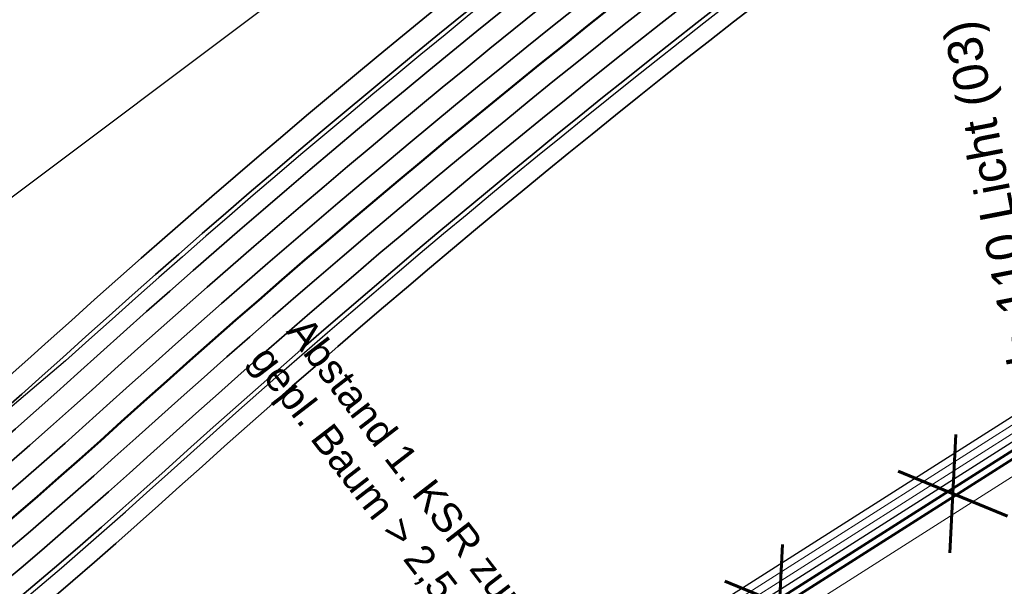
# Model space of a CAD drawing. Header units: metres. Extents: x -502 to 161, y -108 to 174.
# Tile 253 of 656: x -238.49 to -231.7, y -5.18 to -1.27. Entities that reach past the tile are written whole.
import ezdxf

# ---------------------------------------------------------------- set-up
doc = ezdxf.new("R2010")
doc.units = ezdxf.units.M
doc.header["$LTSCALE"] = 0.1
doc.linetypes.add('102', pattern=[101.6, 101.6, 0])
doc.layers.add('BRI31-005.05-5p02-Koordinierung Lageplan 4. BA ZOB West 2022-06-15', color=7, linetype='Continuous')
doc.layers.add('BRI31-005.06-5f07-Koordinierung Lageplan 4. BA ZOB Fernbusbahnh', color=7, linetype='Continuous')
doc.styles.add('Arial', font='arial.ttf')
doc.styles.add('Txt', font='txt_____.ttf')

msp = doc.modelspace()

# ---------------------------------------------------------------- linework, layer by layer
at = {"layer": 'BRI31-005.05-5p02-Koordinierung Lageplan 4. BA ZOB West 2022-06-15', "color": 250, "linetype": '102', "lineweight": 13, "true_color": 0x333333, "transparency": 33554687, "flags": 128}
for points in [[(-388.3711, -27.044), (-388.1111, -26.768), (-387.3021, -26.275), (-386.2901, -26.082), (-385.8951, -26.127), (-384.3321, -25.57), (-381.3501, -25.097), (-378.3751, -24.538), (-375.3391, -23.899), (-372.3621, -23.298), (-369.3961, -22.758), (-366.3091, -22.197), (-363.2291, -21.717), (-360.3071, -21.198), (-357.3051, -20.667), (-354.3051, -20.316), (-351.2821, -19.906), (-348.1491, -19.515), (-345.1741, -19.305), (-342.7761, -19.47), (-341.9801, -19.45), (-340.9081, -19.5), (-338.1101, -19.66), (-335.9611, -20.016), (-332.9441, -20.376), (-329.9471, -20.756), (-326.8811, -21.187), (-323.9021, -21.707), (-320.9621, -22.185), (-317.9051, -22.355), (-314.8601, -22.515), (-311.8991, -22.485), (-308.6741, -22.425), (-305.6461, -22.465), (-302.5931, -22.575), (-299.7291, -22.635), (-296.6871, -22.665), (-294.8361, -22.725), (-293.8261, -22.765), (-292.2421, -22.815), (-291.0111, -22.795), (-288.1261, -22.975), (-285.1201, -23.045), (-282.0401, -22.925), (-278.7471, -22.955), (-275.8171, -22.695), (-272.7271, -22.426), (-270.0311, -21.958), (-266.8101, -21.21), (-263.9691, -20.462), (-260.8811, -19.437), (-258.2421, -18.259), (-256.2691, -17.471), (-247.4081, -12.827), (-247.3801, -12.81), (-246.5931, -12.34), (-245.9071, -11.928), (-244.8661, -11.346), (-242.3171, -10.014), (-239.4721, -8.553), (-236.8871, -7.336), (-229.0131, -2.331), (-226.5791, -0.808), (-224.2461, 1.223), (-219.6451, 5.111), (-217.3171, 7.193), (-214.8151, 9.189), (-212.5341, 10.929), (-209.7971, 13.145), (-209.2361, 13.621), (-208.6251, 14.269), (-207.8561, 14.714), (-205.6521, 16.886), (-203.1891, 18.836), (-200.8911, 20.806), (-198.5211, 22.65), (-196.0841, 24.4), (-193.6921, 26.24), (-185.8871, 31.377), (-183.1941, 32.719), (-180.4431, 33.701), (-177.6441, 34.533), (-174.8691, 35.205), (-172.6601, 35.494), (-172.6341, 35.296)], [(-172.6341, 35.296), (-174.8331, 35.009), (-177.5921, 34.339), (-180.3811, 33.511), (-183.1161, 32.535), (-185.7871, 31.203), (-193.5761, 26.076), (-195.9641, 24.24), (-198.4011, 22.49), (-200.7651, 20.652), (-203.0611, 18.682), (-205.5201, 16.736), (-207.7341, 14.554), (-208.4991, 14.111), (-209.0981, 13.475), (-209.6691, 12.991), (-212.4101, 10.771), (-214.6911, 9.031), (-217.1871, 7.041), (-219.5131, 4.961), (-224.1161, 1.071), (-226.4591, -0.97), (-228.9071, -2.501), (-236.7911, -7.512), (-239.3841, -8.733), (-242.2251, -10.192), (-244.7701, -11.522), (-245.8071, -12.102), (-246.4911, -12.512), (-247.2761, -12.98), (-247.3081, -13.001), (-256.1851, -17.653), (-258.1641, -18.443), (-260.8091, -19.623), (-263.9111, -20.654), (-266.7621, -21.404), (-269.9911, -22.154), (-272.7011, -22.624), (-275.7991, -22.895), (-278.7391, -23.155), (-282.0381, -23.125), (-285.1181, -23.245), (-288.1341, -23.175), (-291.0151, -22.995), (-292.2441, -23.015), (-293.8341, -22.965), (-294.8441, -22.925), (-296.6911, -22.865), (-299.7331, -22.835), (-302.5991, -22.775), (-305.6501, -22.665), (-308.6741, -22.625), (-311.8971, -22.685), (-314.8641, -22.715), (-317.9151, -22.555), (-320.9841, -22.385), (-323.9361, -21.905), (-326.9131, -21.385), (-329.9731, -20.954), (-332.9681, -20.574), (-335.9891, -20.214), (-338.1321, -19.86), (-340.9181, -19.7), (-341.9821, -19.65), (-342.7801, -19.67), (-345.1741, -19.505), (-348.1291, -19.715), (-351.2561, -20.104), (-354.2791, -20.514), (-357.2751, -20.865), (-360.2731, -21.394), (-363.1971, -21.915), (-366.2751, -22.395), (-369.3601, -22.954), (-372.3241, -23.494), (-375.2991, -24.095), (-378.3351, -24.734), (-381.3161, -25.295), (-384.2821, -25.764), (-385.8711, -26.331), (-386.2821, -26.284), (-387.2281, -26.465), (-387.9831, -26.924), (-388.2471, -27.204)], [(-173.4671, 35.136), (-174.8231, 34.959), (-177.5781, 34.291), (-180.3651, 33.463), (-183.0961, 32.489), (-185.7631, 31.159), (-193.5461, 26.036), (-195.9341, 24.2), (-198.3711, 22.45), (-200.7331, 20.614), (-203.0291, 18.644), (-205.4861, 16.698), (-207.7041, 14.514), (-208.4671, 14.071), (-209.0641, 13.439), (-209.6371, 12.953), (-212.3801, 10.731), (-214.6611, 8.991), (-217.1551, 7.003), (-219.4811, 4.923), (-224.0841, 1.033), (-226.4291, -1.01), (-228.8811, -2.543), (-236.7671, -7.556), (-239.3621, -8.777), (-242.2021, -10.236), (-244.7461, -11.566), (-245.7811, -12.146), (-246.4651, -12.554), (-247.2481, -13.021), (-247.2801, -13.044), (-256.1651, -17.699), (-258.1441, -18.489), (-260.7911, -19.669), (-263.8971, -20.702), (-266.7501, -21.452), (-269.9811, -22.204), (-272.6951, -22.674), (-275.7951, -22.945), (-278.7371, -23.205), (-282.0381, -23.175), (-285.1181, -23.295), (-288.1361, -23.225), (-291.0171, -23.045), (-292.2441, -23.065), (-293.8361, -23.015), (-294.8461, -22.975), (-296.6931, -22.915), (-299.7331, -22.885), (-302.6011, -22.825), (-305.6521, -22.715), (-308.6741, -22.675), (-311.8971, -22.735), (-314.8661, -22.765), (-317.9171, -22.605), (-320.9901, -22.435), (-323.9441, -21.955), (-326.9211, -21.435), (-329.9791, -21.004), (-332.9741, -20.624), (-335.9951, -20.264), (-338.1431, -19.909), (-338.1111, -19.711), (-335.9671, -20.066), (-332.9501, -20.426), (-329.9531, -20.806), (-326.8891, -21.237), (-323.9101, -21.757), (-320.9681, -22.235), (-317.9071, -22.405), (-314.8621, -22.565), (-311.8991, -22.535), (-308.6741, -22.475), (-305.6481, -22.515), (-302.5951, -22.625), (-299.7291, -22.685), (-296.6891, -22.715), (-294.8381, -22.775), (-293.8281, -22.815), (-292.2421, -22.865), (-291.0131, -22.845), (-288.1281, -23.025), (-285.1201, -23.095), (-282.0401, -22.975), (-278.7451, -23.005), (-275.8131, -22.745), (-272.7211, -22.476), (-270.0211, -22.008), (-266.7981, -21.258), (-263.9551, -20.51), (-260.8631, -19.483), (-258.2221, -18.305), (-256.2491, -17.517), (-247.3841, -12.872), (-247.3561, -12.853), (-246.5671, -12.382), (-245.8811, -11.972), (-244.8421, -11.39), (-242.2941, -10.058), (-239.4501, -8.597), (-236.8631, -7.38), (-228.9871, -2.373), (-226.5491, -0.848), (-224.2141, 1.185), (-219.6131, 5.073), (-217.2851, 7.155), (-214.7851, 9.149), (-212.5041, 10.889), (-209.7651, 13.107), (-209.2021, 13.585), (-208.5931, 14.229), (-207.8261, 14.674), (-205.6181, 16.848), (-203.1571, 18.798), (-200.8591, 20.768), (-198.4911, 22.61), (-196.0541, 24.36), (-193.6621, 26.2), (-185.8631, 31.333), (-183.1741, 32.673), (-180.4271, 33.653), (-177.6301, 34.485), (-174.8591, 35.155), (-173.4931, 35.334), (-173.4671, 35.136)], [(-245.8581, -12.016), (-244.8171, -11.434), (-242.2701, -10.102), (-239.4281, -8.642), (-236.8391, -7.424), (-228.9611, -2.415), (-226.5191, -0.888), (-224.1811, 1.147), (-219.5801, 5.035), (-217.2531, 7.118), (-214.7541, 9.11), (-212.4731, 10.849), (-209.7331, 13.069), (-209.5751, 12.875), (-212.3191, 10.653), (-214.6001, 8.912), (-217.0911, 6.926), (-219.4161, 4.847), (-224.0191, 0.957), (-226.3691, -1.09), (-228.8271, -2.627), (-236.7191, -7.644), (-239.3181, -8.866), (-242.1541, -10.324), (-244.6991, -11.654), (-245.7361, -12.234), (-245.8581, -12.016)]]:
    msp.add_lwpolyline(points, dxfattribs=at)
at = {"layer": 'BRI31-005.05-5p02-Koordinierung Lageplan 4. BA ZOB West 2022-06-15', "color": 250, "linetype": 'Continuous', "lineweight": 25, "true_color": 0x333333, "transparency": 33554687, "flags": 128}
for points in [[(-239.4721, -8.553), (-236.8871, -7.336), (-229.0131, -2.331), (-226.5791, -0.808), (-224.2461, 1.223), (-219.6451, 5.111), (-217.3171, 7.193), (-214.8151, 9.189), (-212.5341, 10.929), (-209.7971, 13.145), (-209.2361, 13.621), (-208.6251, 14.269), (-207.8561, 14.714), (-205.6521, 16.886), (-203.1891, 18.836), (-200.8911, 20.806), (-198.5211, 22.65), (-196.0841, 24.4), (-193.6921, 26.24), (-185.8871, 31.377), (-183.1941, 32.719), (-180.4431, 33.701), (-177.6441, 34.533)], [(-177.5921, 34.339), (-180.3811, 33.511), (-183.1161, 32.535), (-185.7871, 31.203), (-193.5761, 26.076), (-195.9641, 24.24), (-198.4011, 22.49), (-200.7651, 20.652), (-203.0611, 18.682), (-205.5201, 16.736), (-207.7341, 14.554), (-208.4991, 14.111), (-209.0981, 13.475), (-209.6691, 12.991), (-212.4101, 10.771), (-214.6911, 9.031), (-217.1871, 7.041), (-219.5131, 4.961), (-224.1161, 1.071), (-226.4591, -0.97), (-228.9071, -2.501), (-236.7911, -7.512), (-239.3841, -8.733)]]:
    msp.add_lwpolyline(points, dxfattribs=at)
at = {"layer": 'BRI31-005.05-5p02-Koordinierung Lageplan 4. BA ZOB West 2022-06-15', "color": 1, "linetype": 'Continuous', "lineweight": 25, "true_color": 0xff0000, "transparency": 33554687, "flags": 128}
msp.add_lwpolyline([(-208.5301, 14.15), (-209.1331, 13.512), (-209.7011, 13.03), (-212.4421, 10.81), (-214.7231, 9.07), (-217.2201, 7.079), (-219.5471, 4.998), (-224.1491, 1.109), (-226.4891, -0.929), (-228.9341, -2.458), (-236.8151, -7.468), (-239.4061, -8.687), (-242.2481, -10.147), (-244.7941, -11.478), (-245.8311, -12.059), (-246.5161, -12.468), (-247.3021, -12.937), (-247.3321, -12.958), (-256.2071, -17.608)], dxfattribs=at)
at = {"layer": 'BRI31-005.05-5p02-Koordinierung Lageplan 4. BA ZOB West 2022-06-15', "color": 3, "linetype": 'Continuous', "lineweight": 50, "true_color": 0x00ff00, "transparency": 33554687, "flags": 128}
for points in [[(-208.9481, 13.562), (-209.0091, 13.498), (-209.0641, 13.439), (-209.1601, 13.358), (-209.3871, 13.165), (-209.6701, 12.991), (-212.4111, 10.771), (-214.6921, 9.031), (-217.1881, 7.041), (-219.5141, 4.96), (-224.1161, 1.071), (-226.4591, -0.969), (-228.9071, -2.5), (-236.7911, -7.512), (-239.3841, -8.732), (-242.2241, -10.191), (-244.7701, -11.522), (-245.8091, -12.103), (-245.9411, -12.171)], [(-208.8891, 13.479), (-208.9361, 13.429), (-208.9951, 13.366), (-209.0951, 13.282), (-209.3281, 13.084), (-209.6371, 12.953), (-212.3801, 10.732), (-214.6611, 8.992), (-217.1561, 7.003), (-219.4811, 4.922), (-224.0831, 1.033), (-226.4291, -1.009), (-228.8801, -2.542), (-236.7671, -7.556), (-239.3621, -8.777), (-242.2011, -10.235), (-244.7461, -11.566), (-245.7851, -12.147)]]:
    msp.add_lwpolyline(points, dxfattribs=at)
at = {"layer": 'BRI31-005.05-5p02-Koordinierung Lageplan 4. BA ZOB West 2022-06-15', "color": 3, "linetype": 'Continuous', "lineweight": 35, "true_color": 0x00ff00, "transparency": 33554687, "flags": 128}
for points in [[(-279.4058, -30.9235), (-270.9467, -26.7095, 0.095997), (-268.1607, -24.5758, -0.065942), (-264.8207, -21.6858, 0.025186), (-260.4856, -18.5119), (-255.5271, -14.4822, -0.005996), (-254.9201, -14.0009, -0.059186), (-248.3852, -10.0817, 0.078462), (-238.2914, -3.4889), (-238.2914, -3.4889, -0.100623), (-214.8444, 10.3949), (-214.8444, 10.3949), (-211.177, 9.7003), (-205.5504, 1.4442)], [(-205.711, 1.4137), (-211.266, 9.5645), (-214.833, 10.2401), (-214.833, 10.2401, 0.100475), (-238.1908, -3.6002), (-238.1908, -3.6002, -0.078462), (-248.3237, -10.2185), (-248.3237, -10.2185, 0.059186), (-254.8284, -14.1195), (-254.8284, -14.1195), (-254.8284, -14.1195, 0.005996), (-255.4325, -14.5986), (-255.4325, -14.5986), (-260.391, -18.6283, -0.025186), (-264.7383, -21.8111), (-264.7383, -21.8111, 0.065942), (-268.0485, -24.6753), (-268.0485, -24.6753), (-268.0485, -24.6753, -0.095997), (-270.8799, -26.8438), (-270.8799, -26.8438), (-279.3404, -31.0585)], [(-311.2459, -44.722), (-303.6354, -41.8968), (-298.4404, -39.6095), (-284.9949, -33.8889), (-279.275, -31.1935), (-270.813, -26.978, 0.095997), (-267.9364, -24.7749), (-267.9364, -24.7749, -0.065942), (-264.6559, -21.9364), (-264.6559, -21.9364, 0.025186), (-260.2964, -18.7447), (-255.3379, -14.715, -0.005996), (-254.7366, -14.2381), (-254.7366, -14.2381, -0.059186), (-248.2623, -10.3553), (-248.2623, -10.3553, 0.078462), (-238.0902, -3.7115), (-238.0902, -3.7115, -0.100327), (-214.8215, 10.0853), (-214.8215, 10.0853), (-211.3549, 9.4287), (-205.8717, 1.3831)], [(-206.0324, 1.3525), (-211.4439, 9.2929), (-214.81, 9.9304), (-214.81, 9.9304, 0.100178), (-237.9896, -3.8227), (-237.9896, -3.8227, -0.078462), (-248.2009, -10.4922), (-248.2009, -10.4922, 0.059186), (-254.6448, -14.3568), (-254.6448, -14.3568), (-254.6448, -14.3568, 0.005996), (-255.2433, -14.8314), (-255.2433, -14.8314), (-260.2018, -18.8611), (-260.2018, -18.8611, -0.025186), (-264.5735, -22.0618), (-264.5735, -22.0618), (-264.5735, -22.0618, 0.065942), (-267.8242, -24.8745), (-267.8242, -24.8745), (-267.8242, -24.8745, -0.095997), (-270.7461, -27.1123), (-270.7461, -27.1123), (-279.2096, -31.3285)], [(-279.1442, -31.4635), (-270.6792, -27.2466, 0.095997), (-267.712, -24.974), (-267.712, -24.974, -0.065942), (-264.4911, -22.1871), (-264.4911, -22.1871, 0.025186), (-260.1072, -18.9775), (-255.1487, -14.9478, -0.005996), (-254.553, -14.4754, -0.059186), (-248.1394, -10.629), (-248.1394, -10.629, 0.078462), (-237.889, -3.934), (-237.889, -3.934), (-237.889, -3.934, -0.100028), (-214.7984, 9.7756), (-214.7984, 9.7756), (-211.5329, 9.1571), (-206.1931, 1.3219)], [(-206.5145, 1.2608), (-211.7108, 8.8854), (-214.7752, 9.4658, 0.099728), (-237.6878, -4.1565, -0.078462), (-248.0165, -10.9027, 0.059186), (-254.3694, -14.7127, 0.005996), (-254.9595, -15.1806), (-259.918, -19.2103, -0.025186), (-264.3263, -22.4378, 0.065942), (-267.4876, -25.1732), (-267.4876, -25.1732, -0.095997), (-270.5454, -27.5151), (-270.5454, -27.5151), (-279.0133, -31.7335)], [(-278.9479, -31.8684), (-270.4786, -27.6493), (-270.4786, -27.6493, 0.095997), (-267.3754, -25.2727), (-267.3754, -25.2727, -0.065942), (-264.2439, -22.5631), (-264.2439, -22.5631, 0.025186), (-259.8234, -19.3267), (-259.8234, -19.3267), (-254.8649, -15.297, -0.005996), (-254.2777, -14.8313), (-254.2777, -14.8313, -0.059186), (-247.9551, -11.0396), (-247.9551, -11.0396, 0.078462), (-237.5872, -4.2677), (-237.5872, -4.2677, -0.099577), (-214.7635, 9.311), (-214.7635, 9.311), (-211.7997, 8.7496), (-206.6752, 1.2302)], [(-206.8358, 1.1996), (-211.8887, 8.6138), (-214.7518, 9.1561), (-214.7518, 9.1561, 0.099425), (-237.4866, -4.379), (-237.4866, -4.379, -0.078462), (-247.8937, -11.1764, 0.059186), (-254.1859, -14.95, 0.005996), (-254.7703, -15.4134), (-259.7288, -19.4431, -0.025186), (-264.1615, -22.6884, 0.065942), (-267.2632, -25.3723, -0.095997), (-270.4117, -27.7836), (-278.8825, -32.0034), (-284.6268, -34.7104), (-298.0829, -40.4355), (-303.2972, -42.7313), (-310.9253, -45.563), (-314.7666, -47.655, 0.354166), (-315.2467, -48.8186), (-312.9008, -56.6959), (-312.9008, -56.6959, 0.16104), (-309.3641, -61.7694), (-309.3641, -61.7694)], [(-278.8171, -32.1384), (-270.3448, -27.9179), (-270.3448, -27.9179, 0.095997), (-267.151, -25.4718), (-267.151, -25.4718), (-267.151, -25.4718, -0.065941), (-264.0791, -22.8138), (-264.0791, -22.8138), (-264.0791, -22.8138, 0.025186), (-259.6342, -19.5596), (-259.6342, -19.5596), (-254.6757, -15.5298, -0.005996), (-254.0941, -15.0686, -0.059186), (-247.8322, -11.3132, 0.078462), (-237.386, -4.4902), (-237.386, -4.4902, -0.099273), (-214.74, 9.0012), (-214.74, 9.0012), (-211.9777, 8.478), (-206.9965, 1.1691)]]:
    msp.add_lwpolyline(points, format="xyb", dxfattribs=at)
at = {"layer": 'BRI31-005.05-5p02-Koordinierung Lageplan 4. BA ZOB West 2022-06-15', "color": 21, "linetype": 'Continuous', "lineweight": 25, "true_color": 0xff9f7f, "transparency": 33554687, "flags": 128}
for points in [[(-214.6312, 10.2782, 0.101236), (-238.1725, -3.6241), (-239.9033, -5.0943), (-241.8753, -2.6617)], [(-247.8814, -11.2038), (-247.8814, -11.2038, 0.078447), (-237.4682, -4.4029), (-237.4682, -4.4029), (-237.4682, -4.4029, -0.100192), (-214.5516, 9.1945), (-214.5516, 9.1945)]]:
    msp.add_lwpolyline(points, format="xyb", dxfattribs=at)
at = {"layer": 'BRI31-005.05-5p02-Koordinierung Lageplan 4. BA ZOB West 2022-06-15', "color": 1, "linetype": 'Continuous', "lineweight": 50, "true_color": 0xff0000, "transparency": 33554687, "flags": 128}
msp.add_lwpolyline([(-254.4612, -14.5941), (-254.4612, -14.5941, -0.059186), (-248.078, -10.7659), (-248.078, -10.7659, 0.078462), (-237.7884, -4.0452), (-237.7884, -4.0452, -0.099878), (-214.7868, 9.6207), (-214.7868, 9.6207), (-211.6218, 9.0212), (-206.3538, 1.2914)], format="xyb", dxfattribs=at)
at = {"layer": 'BRI31-005.06-5f07-Koordinierung Lageplan 4. BA ZOB Fernbusbahnh', "color": 7, "linetype": 'Continuous', "lineweight": 30, "transparency": 33554687}
msp.add_line((-263.4074, -21.1465), (-199.0858, 27.102), dxfattribs=at)
at = {"layer": 'BRI31-005.06-5f07-Koordinierung Lageplan 4. BA ZOB Fernbusbahnh', "color": 250, "linetype": '102', "lineweight": 9, "true_color": 0x333333, "transparency": 33554687, "flags": 128}
for points in [[(-388.3711, -27.044), (-388.1111, -26.768), (-387.3021, -26.275), (-386.2901, -26.082), (-385.8951, -26.127), (-384.3321, -25.57), (-381.3501, -25.097), (-378.3751, -24.538), (-375.3391, -23.899), (-372.3621, -23.298), (-369.3961, -22.758), (-366.3091, -22.197), (-363.2291, -21.717), (-360.3071, -21.198), (-357.3051, -20.667), (-354.3051, -20.316), (-351.2821, -19.906), (-348.1491, -19.515), (-345.1741, -19.305), (-342.7761, -19.47), (-341.9801, -19.45), (-340.9081, -19.5), (-338.1101, -19.66), (-335.9611, -20.016), (-332.9441, -20.376), (-329.9471, -20.756), (-326.8811, -21.187), (-323.9021, -21.707), (-320.9621, -22.185), (-317.9051, -22.355), (-314.8601, -22.515), (-311.8991, -22.485), (-308.6741, -22.425), (-305.6461, -22.465), (-302.5931, -22.575), (-299.7291, -22.635), (-296.6871, -22.665), (-294.8361, -22.725), (-293.8261, -22.765), (-292.2421, -22.815), (-291.0111, -22.795), (-288.1261, -22.975), (-285.1201, -23.045), (-282.0401, -22.925), (-278.7471, -22.955), (-275.8171, -22.695), (-272.7271, -22.426), (-270.0311, -21.958), (-266.8101, -21.21), (-263.9691, -20.462), (-260.8811, -19.437), (-258.2421, -18.259), (-256.2691, -17.471), (-247.4081, -12.827), (-247.3801, -12.81), (-246.5931, -12.34), (-245.9071, -11.928), (-244.8661, -11.346), (-242.3171, -10.014), (-239.4721, -8.553), (-236.8871, -7.336), (-229.0131, -2.331), (-226.5791, -0.808), (-224.2461, 1.223), (-219.6451, 5.111), (-217.3171, 7.193), (-214.8151, 9.189), (-212.5341, 10.929), (-209.7971, 13.145), (-209.2361, 13.621), (-208.6251, 14.269), (-207.8561, 14.714), (-205.6521, 16.886), (-203.1891, 18.836), (-200.8911, 20.806), (-198.5211, 22.65), (-196.0841, 24.4), (-193.6921, 26.24), (-185.8871, 31.377), (-183.1941, 32.719), (-180.4431, 33.701), (-177.6441, 34.533), (-174.8691, 35.205), (-172.6601, 35.494), (-172.6341, 35.296)], [(-172.6341, 35.296), (-174.8331, 35.009), (-177.5921, 34.339), (-180.3811, 33.511), (-183.1161, 32.535), (-185.7871, 31.203), (-193.5761, 26.076), (-195.9641, 24.24), (-198.4011, 22.49), (-200.7651, 20.652), (-203.0611, 18.682), (-205.5201, 16.736), (-207.7341, 14.554), (-208.4991, 14.111), (-209.0981, 13.475), (-209.6691, 12.991), (-212.4101, 10.771), (-214.6911, 9.031), (-217.1871, 7.041), (-219.5131, 4.961), (-224.1161, 1.071), (-226.4591, -0.97), (-228.9071, -2.501), (-236.7911, -7.512), (-239.3841, -8.733), (-242.2251, -10.192), (-244.7701, -11.522), (-245.8071, -12.102), (-246.4911, -12.512), (-247.2761, -12.98), (-247.3081, -13.001), (-256.1851, -17.653), (-258.1641, -18.443), (-260.8091, -19.623), (-263.9111, -20.654), (-266.7621, -21.404), (-269.9911, -22.154), (-272.7011, -22.624), (-275.7991, -22.895), (-278.7391, -23.155), (-282.0381, -23.125), (-285.1181, -23.245), (-288.1341, -23.175), (-291.0151, -22.995), (-292.2441, -23.015), (-293.8341, -22.965), (-294.8441, -22.925), (-296.6911, -22.865), (-299.7331, -22.835), (-302.5991, -22.775), (-305.6501, -22.665), (-308.6741, -22.625), (-311.8971, -22.685), (-314.8641, -22.715), (-317.9151, -22.555), (-320.9841, -22.385), (-323.9361, -21.905), (-326.9131, -21.385), (-329.9731, -20.954), (-332.9681, -20.574), (-335.9891, -20.214), (-338.1321, -19.86), (-340.9181, -19.7), (-341.9821, -19.65), (-342.7801, -19.67), (-345.1741, -19.505), (-348.1291, -19.715), (-351.2561, -20.104), (-354.2791, -20.514), (-357.2751, -20.865), (-360.2731, -21.394), (-363.1971, -21.915), (-366.2751, -22.395), (-369.3601, -22.954), (-372.3241, -23.494), (-375.2991, -24.095), (-378.3351, -24.734), (-381.3161, -25.295), (-384.2821, -25.764), (-385.8711, -26.331), (-386.2821, -26.284), (-387.2281, -26.465), (-387.9831, -26.924), (-388.2471, -27.204)], [(-173.4671, 35.136), (-174.8231, 34.959), (-177.5781, 34.291), (-180.3651, 33.463), (-183.0961, 32.489), (-185.7631, 31.159), (-193.5461, 26.036), (-195.9341, 24.2), (-198.3711, 22.45), (-200.7331, 20.614), (-203.0291, 18.644), (-205.4861, 16.698), (-207.7041, 14.514), (-208.4671, 14.071), (-209.0641, 13.439), (-209.6371, 12.953), (-212.3801, 10.731), (-214.6611, 8.991), (-217.1551, 7.003), (-219.4811, 4.923), (-224.0841, 1.033), (-226.4291, -1.01), (-228.8811, -2.543), (-236.7671, -7.556), (-239.3621, -8.777), (-242.2021, -10.236), (-244.7461, -11.566), (-245.7811, -12.146), (-246.4651, -12.554), (-247.2481, -13.021), (-247.2801, -13.044), (-256.1651, -17.699), (-258.1441, -18.489), (-260.7911, -19.669), (-263.8971, -20.702), (-266.7501, -21.452), (-269.9811, -22.204), (-272.6951, -22.674), (-275.7951, -22.945), (-278.7371, -23.205), (-282.0381, -23.175), (-285.1181, -23.295), (-288.1361, -23.225), (-291.0171, -23.045), (-292.2441, -23.065), (-293.8361, -23.015), (-294.8461, -22.975), (-296.6931, -22.915), (-299.7331, -22.885), (-302.6011, -22.825), (-305.6521, -22.715), (-308.6741, -22.675), (-311.8971, -22.735), (-314.8661, -22.765), (-317.9171, -22.605), (-320.9901, -22.435), (-323.9441, -21.955), (-326.9211, -21.435), (-329.9791, -21.004), (-332.9741, -20.624), (-335.9951, -20.264), (-338.1431, -19.909), (-338.1111, -19.711), (-335.9671, -20.066), (-332.9501, -20.426), (-329.9531, -20.806), (-326.8891, -21.237), (-323.9101, -21.757), (-320.9681, -22.235), (-317.9071, -22.405), (-314.8621, -22.565), (-311.8991, -22.535), (-308.6741, -22.475), (-305.6481, -22.515), (-302.5951, -22.625), (-299.7291, -22.685), (-296.6891, -22.715), (-294.8381, -22.775), (-293.8281, -22.815), (-292.2421, -22.865), (-291.0131, -22.845), (-288.1281, -23.025), (-285.1201, -23.095), (-282.0401, -22.975), (-278.7451, -23.005), (-275.8131, -22.745), (-272.7211, -22.476), (-270.0211, -22.008), (-266.7981, -21.258), (-263.9551, -20.51), (-260.8631, -19.483), (-258.2221, -18.305), (-256.2491, -17.517), (-247.3841, -12.872), (-247.3561, -12.853), (-246.5671, -12.382), (-245.8811, -11.972), (-244.8421, -11.39), (-242.2941, -10.058), (-239.4501, -8.597), (-236.8631, -7.38), (-228.9871, -2.373), (-226.5491, -0.848), (-224.2141, 1.185), (-219.6131, 5.073), (-217.2851, 7.155), (-214.7851, 9.149), (-212.5041, 10.889), (-209.7651, 13.107), (-209.2021, 13.585), (-208.5931, 14.229), (-207.8261, 14.674), (-205.6181, 16.848), (-203.1571, 18.798), (-200.8591, 20.768), (-198.4911, 22.61), (-196.0541, 24.36), (-193.6621, 26.2), (-185.8631, 31.333), (-183.1741, 32.673), (-180.4271, 33.653), (-177.6301, 34.485), (-174.8591, 35.155), (-173.4931, 35.334), (-173.4671, 35.136)], [(-245.8581, -12.016), (-244.8171, -11.434), (-242.2701, -10.102), (-239.4281, -8.642), (-236.8391, -7.424), (-228.9611, -2.415), (-226.5191, -0.888), (-224.1811, 1.147), (-219.5801, 5.035), (-217.2531, 7.118), (-214.7541, 9.11), (-212.4731, 10.849), (-209.7331, 13.069), (-209.5751, 12.875), (-212.3191, 10.653), (-214.6001, 8.912), (-217.0911, 6.926), (-219.4161, 4.847), (-224.0191, 0.957), (-226.3691, -1.09), (-228.8271, -2.627), (-236.7191, -7.644), (-239.3181, -8.866), (-242.1541, -10.324), (-244.6991, -11.654), (-245.7361, -12.234), (-245.8581, -12.016)]]:
    msp.add_lwpolyline(points, dxfattribs=at)
at = {"layer": 'BRI31-005.06-5f07-Koordinierung Lageplan 4. BA ZOB Fernbusbahnh', "color": 250, "linetype": 'Continuous', "lineweight": 20, "true_color": 0x333333, "transparency": 33554687, "flags": 128}
for points in [[(-239.4721, -8.553), (-236.8871, -7.336), (-229.0131, -2.331), (-226.5791, -0.808), (-224.2461, 1.223), (-219.6451, 5.111), (-217.3171, 7.193), (-214.8151, 9.189), (-212.5341, 10.929), (-209.7971, 13.145), (-209.2361, 13.621), (-208.6251, 14.269), (-207.8561, 14.714), (-205.6521, 16.886), (-203.1891, 18.836), (-200.8911, 20.806), (-198.5211, 22.65), (-196.0841, 24.4), (-193.6921, 26.24), (-185.8871, 31.377), (-183.1941, 32.719), (-180.4431, 33.701), (-177.6441, 34.533)], [(-177.5921, 34.339), (-180.3811, 33.511), (-183.1161, 32.535), (-185.7871, 31.203), (-193.5761, 26.076), (-195.9641, 24.24), (-198.4011, 22.49), (-200.7651, 20.652), (-203.0611, 18.682), (-205.5201, 16.736), (-207.7341, 14.554), (-208.4991, 14.111), (-209.0981, 13.475), (-209.6691, 12.991), (-212.4101, 10.771), (-214.6911, 9.031), (-217.1871, 7.041), (-219.5131, 4.961), (-224.1161, 1.071), (-226.4591, -0.97), (-228.9071, -2.501), (-236.7911, -7.512), (-239.3841, -8.733)]]:
    msp.add_lwpolyline(points, dxfattribs=at)
at = {"layer": 'BRI31-005.06-5f07-Koordinierung Lageplan 4. BA ZOB Fernbusbahnh', "color": 1, "linetype": 'Continuous', "lineweight": 20, "true_color": 0xff0000, "transparency": 33554687, "flags": 128}
msp.add_lwpolyline([(-208.5301, 14.15), (-209.1331, 13.512), (-209.7011, 13.03), (-212.4421, 10.81), (-214.7231, 9.07), (-217.2201, 7.079), (-219.5471, 4.998), (-224.1491, 1.109), (-226.4891, -0.929), (-228.9341, -2.458), (-236.8151, -7.468), (-239.4061, -8.687), (-242.2481, -10.147), (-244.7941, -11.478), (-245.8311, -12.059), (-246.5161, -12.468), (-247.3021, -12.937), (-247.3321, -12.958), (-256.2071, -17.608)], dxfattribs=at)
at = {"layer": 'BRI31-005.06-5f07-Koordinierung Lageplan 4. BA ZOB Fernbusbahnh', "color": 3, "linetype": 'Continuous', "lineweight": 50, "true_color": 0x00ff00, "transparency": 33554687, "flags": 128}
for points in [[(-208.9481, 13.562), (-209.0091, 13.498), (-209.0641, 13.439), (-209.1601, 13.358), (-209.3871, 13.165), (-209.6701, 12.991), (-212.4111, 10.771), (-214.6921, 9.031), (-217.1881, 7.041), (-219.5141, 4.96), (-224.1161, 1.071), (-226.4591, -0.969), (-228.9071, -2.5), (-236.7911, -7.512), (-239.3841, -8.732), (-242.2241, -10.191), (-244.7701, -11.522), (-245.8091, -12.103), (-245.9411, -12.171)], [(-208.8891, 13.479), (-208.9361, 13.429), (-208.9951, 13.366), (-209.0951, 13.282), (-209.3281, 13.084), (-209.6371, 12.953), (-212.3801, 10.732), (-214.6611, 8.992), (-217.1561, 7.003), (-219.4811, 4.922), (-224.0831, 1.033), (-226.4291, -1.009), (-228.8801, -2.542), (-236.7671, -7.556), (-239.3621, -8.777), (-242.2011, -10.235), (-244.7461, -11.566), (-245.7851, -12.147)]]:
    msp.add_lwpolyline(points, dxfattribs=at)
at = {"layer": 'BRI31-005.06-5f07-Koordinierung Lageplan 4. BA ZOB Fernbusbahnh', "color": 3, "linetype": 'Continuous', "lineweight": 30, "true_color": 0x00ff00, "transparency": 33554687, "flags": 128}
for points in [[(-279.4058, -30.9235), (-270.9467, -26.7095, 0.095997), (-268.1607, -24.5758, -0.065942), (-264.8207, -21.6858, 0.025186), (-260.4856, -18.5119), (-255.5271, -14.4822, -0.005996), (-254.9201, -14.0009, -0.059186), (-248.3852, -10.0817, 0.078462), (-238.2914, -3.4889), (-238.2914, -3.4889, -0.100623), (-214.8444, 10.3949), (-214.8444, 10.3949), (-211.177, 9.7003), (-205.5504, 1.4442)], [(-205.711, 1.4137), (-211.266, 9.5645), (-214.833, 10.2401), (-214.833, 10.2401, 0.100475), (-238.1908, -3.6002), (-238.1908, -3.6002, -0.078462), (-248.3237, -10.2185), (-248.3237, -10.2185, 0.059186), (-254.8284, -14.1195), (-254.8284, -14.1195), (-254.8284, -14.1195, 0.005996), (-255.4325, -14.5986), (-255.4325, -14.5986), (-260.391, -18.6283, -0.025186), (-264.7383, -21.8111), (-264.7383, -21.8111, 0.065942), (-268.0485, -24.6753), (-268.0485, -24.6753), (-268.0485, -24.6753, -0.095997), (-270.8799, -26.8438), (-270.8799, -26.8438), (-279.3404, -31.0585)], [(-311.2459, -44.722), (-303.6354, -41.8968), (-298.4404, -39.6095), (-284.9949, -33.8889), (-279.275, -31.1935), (-270.813, -26.978, 0.095997), (-267.9364, -24.7749), (-267.9364, -24.7749, -0.065942), (-264.6559, -21.9364), (-264.6559, -21.9364, 0.025186), (-260.2964, -18.7447), (-255.3379, -14.715, -0.005996), (-254.7366, -14.2381), (-254.7366, -14.2381, -0.059186), (-248.2623, -10.3553), (-248.2623, -10.3553, 0.078462), (-238.0902, -3.7115), (-238.0902, -3.7115, -0.100327), (-214.8215, 10.0853), (-214.8215, 10.0853), (-211.3549, 9.4287), (-205.8717, 1.3831)], [(-206.0324, 1.3525), (-211.4439, 9.2929), (-214.81, 9.9304), (-214.81, 9.9304, 0.100178), (-237.9896, -3.8227), (-237.9896, -3.8227, -0.078462), (-248.2009, -10.4922), (-248.2009, -10.4922, 0.059186), (-254.6448, -14.3568), (-254.6448, -14.3568), (-254.6448, -14.3568, 0.005996), (-255.2433, -14.8314), (-255.2433, -14.8314), (-260.2018, -18.8611), (-260.2018, -18.8611, -0.025186), (-264.5735, -22.0618), (-264.5735, -22.0618), (-264.5735, -22.0618, 0.065942), (-267.8242, -24.8745), (-267.8242, -24.8745), (-267.8242, -24.8745, -0.095997), (-270.7461, -27.1123), (-270.7461, -27.1123), (-279.2096, -31.3285)], [(-279.1442, -31.4635), (-270.6792, -27.2466, 0.095997), (-267.712, -24.974), (-267.712, -24.974, -0.065942), (-264.4911, -22.1871), (-264.4911, -22.1871, 0.025186), (-260.1072, -18.9775), (-255.1487, -14.9478, -0.005996), (-254.553, -14.4754, -0.059186), (-248.1394, -10.629), (-248.1394, -10.629, 0.078462), (-237.889, -3.934), (-237.889, -3.934), (-237.889, -3.934, -0.100028), (-214.7984, 9.7756), (-214.7984, 9.7756), (-211.5329, 9.1571), (-206.1931, 1.3219)], [(-206.5145, 1.2608), (-211.7108, 8.8854), (-214.7752, 9.4658, 0.099728), (-237.6878, -4.1565, -0.078462), (-248.0165, -10.9027, 0.059186), (-254.3694, -14.7127, 0.005996), (-254.9595, -15.1806), (-259.918, -19.2103, -0.025186), (-264.3263, -22.4378, 0.065942), (-267.4876, -25.1732), (-267.4876, -25.1732, -0.095997), (-270.5454, -27.5151), (-270.5454, -27.5151), (-279.0133, -31.7335)], [(-278.9479, -31.8684), (-270.4786, -27.6493), (-270.4786, -27.6493, 0.095997), (-267.3754, -25.2727), (-267.3754, -25.2727, -0.065942), (-264.2439, -22.5631), (-264.2439, -22.5631, 0.025186), (-259.8234, -19.3267), (-259.8234, -19.3267), (-254.8649, -15.297, -0.005996), (-254.2777, -14.8313), (-254.2777, -14.8313, -0.059186), (-247.9551, -11.0396), (-247.9551, -11.0396, 0.078462), (-237.5872, -4.2677), (-237.5872, -4.2677, -0.099577), (-214.7635, 9.311), (-214.7635, 9.311), (-211.7997, 8.7496), (-206.6752, 1.2302)], [(-206.8358, 1.1996), (-211.8887, 8.6138), (-214.7518, 9.1561), (-214.7518, 9.1561, 0.099425), (-237.4866, -4.379), (-237.4866, -4.379, -0.078462), (-247.8937, -11.1764, 0.059186), (-254.1859, -14.95, 0.005996), (-254.7703, -15.4134), (-259.7288, -19.4431, -0.025186), (-264.1615, -22.6884, 0.065942), (-267.2632, -25.3723, -0.095997), (-270.4117, -27.7836), (-278.8825, -32.0034), (-284.6268, -34.7104), (-298.0829, -40.4355), (-303.2972, -42.7313), (-310.9253, -45.563), (-314.7666, -47.655, 0.354166), (-315.2467, -48.8186), (-312.9008, -56.6959, 0.103821), (-310.9737, -60.2545)], [(-309.821, -45.313), (-303.2408, -42.8703), (-298.0233, -40.5732), (-284.5654, -34.8473), (-278.8171, -32.1384), (-270.3448, -27.9179), (-270.3448, -27.9179, 0.095997), (-267.151, -25.4718), (-267.151, -25.4718), (-267.151, -25.4718, -0.065941), (-264.0791, -22.8138), (-264.0791, -22.8138), (-264.0791, -22.8138, 0.025186), (-259.6342, -19.5596), (-259.6342, -19.5596), (-254.6757, -15.5298, -0.005996), (-254.0941, -15.0686, -0.059186), (-247.8322, -11.3132, 0.078462), (-237.386, -4.4902), (-237.386, -4.4902, -0.099273), (-214.74, 9.0012), (-214.74, 9.0012), (-211.9777, 8.478), (-206.9965, 1.1691)]]:
    msp.add_lwpolyline(points, format="xyb", dxfattribs=at)
at = {"layer": 'BRI31-005.06-5f07-Koordinierung Lageplan 4. BA ZOB Fernbusbahnh', "color": 1, "linetype": 'Continuous', "lineweight": 50, "true_color": 0xff0000, "transparency": 33554687, "flags": 128}
msp.add_lwpolyline([(-254.4612, -14.5941), (-254.4612, -14.5941, -0.059186), (-248.078, -10.7659), (-248.078, -10.7659, 0.078462), (-237.7884, -4.0452), (-237.7884, -4.0452, -0.099878), (-214.7868, 9.6207), (-214.7868, 9.6207), (-211.6218, 9.0212), (-206.3538, 1.2914)], format="xyb", dxfattribs=at)

# ---------------------------------------------------------------- texts
at = {"layer": 'BRI31-005.05-5p02-Koordinierung Lageplan 4. BA ZOB West 2022-06-15', "color": 190, "true_color": 0x7f00ff, "transparency": 33554687, "insert": (-231.5469, -4.3091), "char_height": 0.24, "attachment_point": 1, "rotation": 100.98009, "line_spacing_factor": 0.25, "style": 'Arial'}
msp.add_mtext('2 x da 110 Licht (03)', dxfattribs=at)
at = {"layer": 'BRI31-005.05-5p02-Koordinierung Lageplan 4. BA ZOB West 2022-06-15', "color": 2, "true_color": 0xffff00, "transparency": 33554687, "insert": (-233.9178, -4.9292), "char_height": 1, "attachment_point": 1, "rotation": 32.41458, "line_spacing_factor": 0.25, "style": 'Txt'}
msp.add_mtext('x x x x x x', dxfattribs=at)
at = {"layer": 'BRI31-005.06-5f07-Koordinierung Lageplan 4. BA ZOB Fernbusbahnh', "color": 190, "true_color": 0x7f00ff, "transparency": 33554687, "insert": (-231.5469, -4.3091), "char_height": 0.24, "attachment_point": 1, "rotation": 100.98009, "line_spacing_factor": 0.25, "style": 'Arial'}
msp.add_mtext('2 x da 110 Licht (03)', dxfattribs=at)
at = {"layer": 'BRI31-005.06-5f07-Koordinierung Lageplan 4. BA ZOB Fernbusbahnh', "color": 2, "true_color": 0xffff00, "transparency": 33554687, "insert": (-233.9178, -4.9292), "char_height": 1, "attachment_point": 1, "rotation": 32.41458, "line_spacing_factor": 0.25, "style": 'Txt'}
msp.add_mtext('x x x x x x', dxfattribs=at)
at = {"layer": 'BRI31-005.06-5f07-Koordinierung Lageplan 4. BA ZOB Fernbusbahnh', "color": 1, "true_color": 0xff0000, "transparency": 33554687, "char_height": 0.2, "attachment_point": 1, "rotation": 307.64259, "line_spacing_factor": 0.25, "style": 'Arial'}
for s, insert in [('Abstand 1. KSR zum', (-236.4987, -3.3)), ('gepl. Baum > 2,5 m', (-236.7521, -3.4955))]:
    msp.add_mtext(s, dxfattribs=dict(at, insert=insert))

doc.saveas('drawing.dxf')
